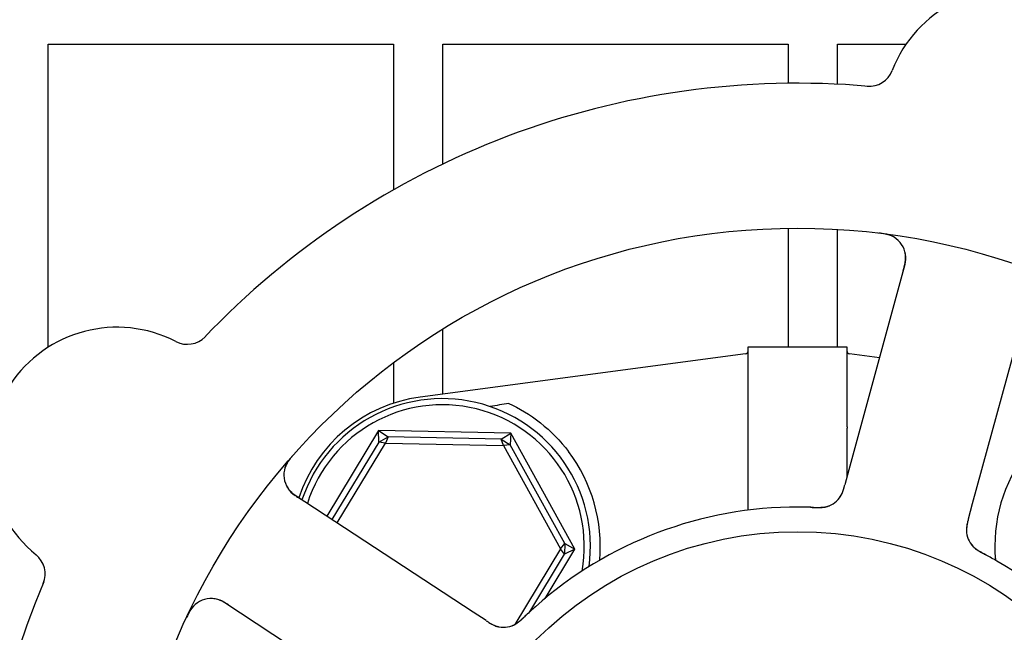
# Model space of a CAD drawing. Header units: inches. Extents: x 24 to 1128, y -94 to 748.
# Tile 556 of 573: x 747.45 to 749.95, y 559.34 to 560.9. Entities that reach past the tile are written whole.
import ezdxf

# ---------------------------------------------------------------- set-up
doc = ezdxf.new("R2010")
doc.units = ezdxf.units.IN
doc.header["$LTSCALE"] = 32
doc.header["$MEASUREMENT"] = 0
doc.layers.add('Dimension (ANSI)', color=7, linetype='Continuous', lineweight=25)
doc.layers.add('Visible (ANSI)', color=7, linetype='Continuous', lineweight=30)
doc.styles.add('Note Text (ANSI)', font='tahoma.ttf')
doc.dimstyles.new('Architectural (ANSI)', dxfattribs={"dimscale": 32, "dimtxt": 0.125, "dimasz": 0.098425, "dimexe": 0.125, "dimexo": 0.0625, "dimgap": 0.031496, "dimtad": 0, "dimtih": 1, "dimtoh": 1, "dimdec": 4, "dimrnd": 1e-08, "dimzin": 3, "dimdsep": 46, "dimlunit": 4, "dimtxsty": 'Note Text (ANSI)', "dimcen": 0.09, "dimdle": 0.393701, "dimclrd": 256, "dimclre": 256, "dimclrt": 256, "dimadec": 0, "dimazin": 3, "dimtfac": 0.96, "dimtofl": 0, "dimtmove": 0, "dimatfit": 3, "dimfxl": 1, "dimfrac": 2, "dimtolj": 1, "dimtzin": 12, "dimlwd": -1, "dimlwe": -1, "dimarcsym": 0})

# ---------------------------------------------------------------- blocks, each defined once
blk = doc.blocks.new('*D17')
at = {"layer": 'Defpoints', "color": 0, "transparency": 16777216}
for p in [(730.3834, 595.849), (730.3834, 463.849), (818.5852, 463.849)]:
    blk.add_point(p, dxfattribs=at)
at = {"layer": 'Dimension (ANSI)', "transparency": 16777216}
for p, q in [((732.3834, 595.849), (822.5852, 595.849)), ((818.5852, 592.6994), (818.5852, 532.9388)), ((818.5852, 466.9986), (818.5852, 526.7592)), ((732.3834, 463.849), (822.5852, 463.849))]:
    blk.add_line(p, q, dxfattribs=at)
for points in [[(818.0603, 592.6994), (819.1102, 592.6994), (818.5852, 595.849)], [(818.0603, 466.9986), (819.1102, 466.9986), (818.5852, 463.849)]]:
    blk.add_solid(points, dxfattribs=at)
at = {"layer": 'Dimension (ANSI)', "transparency": 16777216, "insert": (811.8532, 531.9309), "char_height": 4, "attachment_point": 1, "style": 'Note Text (ANSI)'}
blk.add_mtext('\\A1;11\'-0"', dxfattribs=at)

msp = doc.modelspace()

# ---------------------------------------------------------------- linework, layer by layer
at = {"layer": 'Visible (ANSI)'}
for p, q in [((747.52589, 560.06685), (747.52589, 560.83527)), ((747.52589, 560.83527), (748.40089, 560.83527)), ((748.40089, 560.83527), (748.40089, 560.46619)), ((748.52589, 560.53161), (748.52589, 560.83527)), ((748.52589, 560.83527), (749.40089, 560.83527)), ((749.40089, 560.83527), (749.40089, 560.73638)), ((749.52589, 560.73406), (749.52589, 560.83527)), ((749.52589, 560.83527), (749.69984, 560.83527)), ((749.40089, 560.36885), (749.40089, 560.06777)), ((749.52589, 560.06777), (749.52589, 560.36603)), ((749.69706, 560.27638), (749.55512, 559.75606)), ((749.86867, 559.67053), (750.0106, 560.19085)), ((748.52589, 559.94808), (748.52589, 560.11313)), ((749.2932, 560.05022), (748.46832, 559.94041)), ((749.29999, 559.89416), (749.29999, 560.06777)), ((749.29999, 560.06777), (749.54999, 560.06777)), ((749.54999, 560.06777), (749.54999, 559.89416)), ((749.63261, 560.04013), (749.55677, 560.05022)), ((748.40089, 560.02782), (748.40089, 559.925)), ((748.36312, 559.85548), (748.23182, 559.63836)), ((748.36312, 559.85548), (748.38744, 559.83936)), ((748.36373, 559.82631), (748.36312, 559.85548)), ((748.69863, 559.84868), (748.36312, 559.85548)), ((748.67367, 559.83356), (748.69863, 559.84868)), ((748.69863, 559.84868), (748.69683, 559.81955)), ((748.8605, 559.55471), (748.69863, 559.84868)), ((749.29971, 559.65364), (749.29971, 559.86206)), ((749.55026, 559.73824), (749.55026, 559.86206)), ((748.36373, 559.82631), (748.2449, 559.62978)), ((748.25797, 559.62121), (748.38052, 559.82387)), ((748.36373, 559.82631), (748.38744, 559.83936)), ((748.38052, 559.82387), (748.36373, 559.82631)), ((748.38744, 559.83936), (748.38052, 559.82387)), ((748.38052, 559.82387), (748.67996, 559.8178)), ((748.67367, 559.83356), (748.38744, 559.83936)), ((748.67367, 559.83356), (748.69683, 559.81955)), ((748.67996, 559.8178), (748.67367, 559.83356)), ((748.69683, 559.81955), (748.67996, 559.8178)), ((748.67996, 559.8178), (748.82442, 559.55545)), ((748.83493, 559.56877), (748.69683, 559.81955)), ((749.55512, 559.75606), (749.54462, 559.71756)), ((748.60246, 559.39529), (748.15147, 559.69106)), ((749.85817, 559.63206), (749.86867, 559.67053)), ((748.82442, 559.55545), (748.70871, 559.36408)), ((748.78506, 559.42995), (748.8605, 559.55471)), ((748.82442, 559.55545), (748.83493, 559.56877)), ((748.83438, 559.54171), (748.82442, 559.55545)), ((748.83493, 559.56877), (748.83438, 559.54171)), ((748.8605, 559.55471), (748.83438, 559.54171)), ((748.83493, 559.56877), (748.8605, 559.55471)), ((748.74615, 559.39581), (748.83438, 559.54171)), ((747.97323, 559.41929), (748.42422, 559.12352)), ((748.63581, 559.37341), (748.60246, 559.39529))]:
    msp.add_line(p, q, dxfattribs=at)
for radius in [1.7075, 0.9375]:
    msp.add_circle((749.42499, 558.66152), radius, dxfattribs=at)
for centre, radius, start, end in [((749.96777, 560.65131), 0.325, 350.66113, 158.82247), ((749.60644, 560.7913), 0.0625, 265.1302, 338.82247), ((749.42499, 558.66152), 2.075, 84.99965, 136.48395), ((749.63676, 560.29283), 0.0625, 344.7418, 82.60325), ((747.70031, 559.79262), 0.325, 62.66113, 230.82247), ((747.87827, 560.13684), 0.0625, 242.66113, 316.3534), ((749.29217, 560.05797), 0.00781, 277.58266, 0), ((749.5578, 560.05797), 0.00781, 180, 262.41734), ((748.51781, 559.56869), 0.375, 97.58266, 161.98149), ((748.52499, 559.56152), 0.375, 352.17396, 161.65611), ((748.52499, 559.56152), 0.35938, 350.02465, 162.32065), ((748.52499, 559.56152), 0.4, 355.00108, 37.02739), ((750.32499, 559.56152), 0.4, 142.97261, 184.99892), ((748.18574, 559.74332), 0.0625, 138.88035, 236.7418), ((749.48119, 559.72253), 0.0625, 287.2706, 328.30345), ((749.42499, 558.66152), 1, 89.83299, 131.65061), ((749.91533, 559.6041), 0.0625, 182.31583, 222.22862), ((747.45551, 559.49223), 0.0625, 337.1302, 50.82247), ((749.42499, 558.66152), 1, 17.83299, 59.65061), ((749.42499, 558.66152), 2.075, 156.99965, 208.48395), ((747.93896, 559.36703), 0.0625, 56.7418, 154.60325), ((748.68006, 559.41914), 0.0625, 254.31583, 294.22862)]:
    msp.add_arc(centre, radius, start, end, dxfattribs=at)
msp.add_ellipse((751.53481, 560.15947), major_axis=(-4.33091, -0.57653), ratio=0.0429148, start_param=5.4224411, end_param=5.4369311, dxfattribs=at)
for points, knots in [([(749.67035, 560.34553), (749.66987, 560.34583), (749.66925, 560.34619), (749.66707, 560.34741), (749.6653, 560.34831), (749.66155, 560.34987), (749.65986, 560.35051), (749.6557, 560.35189), (749.65308, 560.35263), (749.64808, 560.35383), (749.64568, 560.35433), (749.64066, 560.35524), (749.63801, 560.35564), (749.63383, 560.3562), (749.63224, 560.35639), (749.63062, 560.35659)], [0.10313051, 0.10313051, 0.10313051, 0.10313051, 0.11603195, 0.11603195, 0.14472133, 0.14472133, 0.16305354, 0.16305354, 0.18481804, 0.18481804, 0.20320409, 0.20320409, 0.22373688, 0.22373688, 0.23709217, 0.23709217, 0.23709217, 0.23709217]), ([(749.69272, 560.26047), (749.69288, 560.26107), (749.69305, 560.26167), (749.69358, 560.26364), (749.69395, 560.26501), (749.69567, 560.27155), (749.69683, 560.27661), (749.6982, 560.28468), (749.69858, 560.28807), (749.69903, 560.29664), (749.69858, 560.30182), (749.69798, 560.30535), (749.69791, 560.3057), (749.69786, 560.30601)], [0, 0, 0, 0, 0.00480624, 0.00480624, 0.01589597, 0.01589597, 0.05833405, 0.05833405, 0.09384638, 0.09384638, 0.15340885, 0.15340885, 0.16065924, 0.16065924, 0.16065924, 0.16065924]), ([(748.69285, 559.92459), (748.71859, 559.91269), (748.74679, 559.8961), (748.79951, 559.85435), (748.82408, 559.82924), (748.84432, 559.80239)], [0.44734115, 0.44734115, 0.44734115, 0.44734115, 0.70623872, 0.70623872, 0.9622765, 0.9622765, 0.9622765, 0.9622765]), ([(749.29971, 559.86206), (749.29971, 559.86215), (749.29971, 559.86224), (749.29971, 559.8626), (749.29971, 559.86287), (749.29971, 559.86354), (749.29971, 559.86395), (749.29971, 559.86553), (749.29972, 559.8667), (749.29975, 559.87055), (749.29978, 559.87306), (749.29984, 559.87717), (749.29986, 559.87845), (749.29988, 559.87969)], [0.065326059, 0.065326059, 0.065326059, 0.065326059, 0.065886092, 0.065886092, 0.067505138, 0.067505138, 0.069967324, 0.069967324, 0.077104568, 0.077104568, 0.093330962, 0.093330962, 0.101340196, 0.101340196, 0.101340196, 0.101340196]), ([(749.55009, 559.87969), (749.55015, 559.87553), (749.55022, 559.87109), (749.55025, 559.86552), (749.55026, 559.86483), (749.55026, 559.86376), (749.55026, 559.86339), (749.55026, 559.86278), (749.55026, 559.86255), (749.55026, 559.86223), (749.55026, 559.86214), (749.55026, 559.86206)], [0.027184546, 0.027184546, 0.027184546, 0.027184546, 0.056924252, 0.056924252, 0.061161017, 0.061161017, 0.063446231, 0.063446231, 0.064876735, 0.064876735, 0.065401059, 0.065401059, 0.065401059, 0.065401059]), ([(748.14813, 559.79518), (748.14759, 559.79457), (748.14705, 559.79396), (748.14479, 559.79139), (748.14302, 559.78934), (748.13985, 559.78546), (748.13844, 559.78364), (748.13546, 559.7796), (748.1339, 559.7773), (748.13155, 559.77355), (748.13065, 559.77198), (748.12905, 559.76897), (748.12836, 559.76753), (748.1271, 559.76464), (748.12655, 559.7632), (748.12593, 559.7614), (748.12577, 559.76087), (748.12564, 559.76044)], [0, 0, 0, 0, 0.00673636, 0.00673636, 0.02806078, 0.02806078, 0.0453371, 0.0453371, 0.06652159, 0.06652159, 0.08352225, 0.08352225, 0.10158901, 0.10158901, 0.12223493, 0.12223493, 0.13206643, 0.13206643, 0.13206643, 0.13206643]), ([(748.13098, 559.71321), (748.13131, 559.71263), (748.13173, 559.71191), (748.13354, 559.70906), (748.13499, 559.70703), (748.13951, 559.70182), (748.14258, 559.69877), (748.14897, 559.69336), (748.15212, 559.69095), (748.15694, 559.68756), (748.15841, 559.68656), (748.16163, 559.68439), (748.16343, 559.68322), (748.1652, 559.68206)], [0.11682073, 0.11682073, 0.11682073, 0.11682073, 0.13209763, 0.13209763, 0.17640845, 0.17640845, 0.22121697, 0.22121697, 0.25582457, 0.25582457, 0.27005755, 0.27005755, 0.2865375, 0.2865375, 0.2865375, 0.2865375]), ([(749.5303, 559.68386), (749.53047, 559.68409), (749.53065, 559.68433), (749.53134, 559.68526), (749.53188, 559.68601), (749.53335, 559.6882), (749.53429, 559.68974), (749.53687, 559.69442), (749.53841, 559.69785), (749.54077, 559.70422), (749.5417, 559.70717), (749.54253, 559.71001)], [0.094581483, 0.094581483, 0.094581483, 0.094581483, 0.09763665, 0.09763665, 0.105884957, 0.105884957, 0.120706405, 0.120706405, 0.149461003, 0.149461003, 0.172558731, 0.172558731, 0.172558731, 0.172558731]), ([(749.53385, 559.68885), (749.53385, 559.68885), (749.53385, 559.68886), (749.53387, 559.68888), (749.53391, 559.68894), (749.53408, 559.68922), (749.53425, 559.68949), (749.53501, 559.69075), (749.53598, 559.69245), (749.53717, 559.69491), (749.53746, 559.69554), (749.53902, 559.69905), (749.54017, 559.70223), (749.54192, 559.70791), (749.54244, 559.70969), (749.54323, 559.7125), (749.5435, 559.71347), (749.54405, 559.71546), (749.54433, 559.71649), (749.5446, 559.7175)], [0.05598665, 0.05598665, 0.05598665, 0.05598665, 0.056873, 0.056873, 0.0600697, 0.0600697, 0.06858048, 0.06858048, 0.09786866, 0.09786866, 0.10758076, 0.10758076, 0.14991048, 0.14991048, 0.16694482, 0.16694482, 0.17567446, 0.17567446, 0.18444701, 0.18444701, 0.18444701, 0.18444701]), ([(749.46549, 559.66069), (749.45751, 559.66101), (749.44622, 559.66134), (749.43629, 559.66145), (749.43339, 559.66148), (749.43057, 559.6615), (749.4279, 559.66151)], [0.48416631, 0.48416631, 0.48416631, 0.48416631, 0.88318571, 0.88318571, 0.88318571, 1, 1, 1, 1]), ([(749.45739, 559.66099), (749.46066, 559.66088), (749.4639, 559.66076), (749.46988, 559.66063), (749.47261, 559.66059), (749.47771, 559.66063), (749.48012, 559.66069), (749.48405, 559.66087), (749.48566, 559.66098), (749.48918, 559.66127), (749.491, 559.66148), (749.49425, 559.66193), (749.49567, 559.66218), (749.49891, 559.66285), (749.50051, 559.66327), (749.50327, 559.66411), (749.5045, 559.66456), (749.50553, 559.66496)], [0, 0, 0, 0, 0.02532919, 0.02532919, 0.04592781, 0.04592781, 0.06431613, 0.06431613, 0.07801539, 0.07801539, 0.09688899, 0.09688899, 0.1175537, 0.1175537, 0.15067695, 0.15067695, 0.17984281, 0.17984281, 0.17984281, 0.17984281]), ([(749.4655, 559.66069), (749.46641, 559.66066), (749.4673, 559.66062), (749.46912, 559.66055), (749.47003, 559.66051), (749.47338, 559.6604), (749.47588, 559.66034), (749.48078, 559.66034), (749.48324, 559.6604), (749.48693, 559.66062), (749.48832, 559.66074), (749.49153, 559.66108), (749.49323, 559.66135), (749.49583, 559.66184), (749.49685, 559.66207), (749.49881, 559.66257), (749.49975, 559.66284), (749.50045, 559.66306), (749.50057, 559.6631), (749.50057, 559.6631)], [0, 0, 0, 0, 0.00712604, 0.00712604, 0.01419238, 0.01419238, 0.03284312, 0.03284312, 0.05207098, 0.05207098, 0.06472354, 0.06472354, 0.08419423, 0.08419423, 0.09866358, 0.09866358, 0.11516786, 0.11516786, 0.12167905, 0.12167905, 0.12167905, 0.12167905]), ([(749.85813, 559.6319), (749.85787, 559.63096), (749.85761, 559.63001), (749.85712, 559.62818), (749.85687, 559.62728), (749.85618, 559.62465), (749.85575, 559.62298), (749.85509, 559.62027), (749.85484, 559.61919), (749.85394, 559.61506), (749.8535, 559.61244), (749.85302, 559.60841), (749.85287, 559.60638), (749.85284, 559.60335), (749.85285, 559.60252), (749.85289, 559.60131), (749.85291, 559.60085), (749.85292, 559.60064), (749.85292, 559.60062), (749.85292, 559.60062)], [0, 0, 0, 0, 0.00805947, 0.00805947, 0.01607833, 0.01607833, 0.0318321, 0.0318321, 0.04288224, 0.04288224, 0.07619177, 0.07619177, 0.108399, 0.108399, 0.1204764, 0.1204764, 0.12953115, 0.12953115, 0.13163232, 0.13163232, 0.13163232, 0.13163232]), ([(749.85602, 559.62403), (749.85577, 559.62302), (749.85552, 559.62199), (749.85458, 559.61794), (749.85397, 559.61481), (749.85318, 559.60886), (749.85297, 559.60598), (749.85295, 559.60152), (749.85301, 559.59983), (749.85319, 559.59755), (749.85326, 559.59687), (749.85335, 559.5961), (749.85336, 559.59596), (749.85338, 559.59582)], [0.01683363, 0.01683363, 0.01683363, 0.01683363, 0.024996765, 0.024996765, 0.048690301, 0.048690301, 0.071674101, 0.071674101, 0.086017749, 0.086017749, 0.092484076, 0.092484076, 0.093980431, 0.093980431, 0.093980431, 0.093980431]), ([(749.865, 559.56704), (749.86533, 559.56662), (749.86567, 559.56619), (749.86665, 559.56501), (749.86734, 559.56421), (749.86856, 559.56294), (749.86889, 559.5626), (749.87021, 559.56129), (749.87139, 559.56019), (749.87405, 559.55794), (749.87542, 559.55685), (749.87806, 559.55488), (749.87923, 559.55404), (749.8826, 559.55173), (749.88503, 559.55016), (749.88965, 559.54735), (749.89183, 559.54607), (749.89686, 559.54322), (749.89971, 559.54166), (749.90324, 559.53974), (749.90393, 559.53936), (749.90461, 559.53899)], [0.13529988, 0.13529988, 0.13529988, 0.13529988, 0.1504163, 0.1504163, 0.17862375, 0.17862375, 0.18801437, 0.18801437, 0.21370501, 0.21370501, 0.23365386, 0.23365386, 0.24706172, 0.24706172, 0.26969875, 0.26969875, 0.28871804, 0.28871804, 0.31389264, 0.31389264, 0.31994869, 0.31994869, 0.31994869, 0.31994869]), ([(749.86847, 559.56273), (749.86847, 559.56273), (749.86852, 559.56268), (749.86878, 559.56239), (749.8691, 559.56204), (749.87001, 559.56109), (749.87065, 559.56045), (749.8727, 559.55852), (749.87433, 559.55712), (749.87747, 559.55473), (749.87884, 559.55375), (749.8814, 559.55204), (749.88253, 559.55131), (749.88556, 559.54944), (749.88755, 559.54828), (749.8917, 559.54595), (749.8939, 559.54477), (749.8965, 559.54337), (749.89699, 559.54311), (749.89747, 559.54285)], [0.07093315, 0.07093315, 0.07093315, 0.07093315, 0.07636583, 0.07636583, 0.08666451, 0.08666451, 0.09983227, 0.09983227, 0.12422952, 0.12422952, 0.14000403, 0.14000403, 0.15098747, 0.15098747, 0.16837574, 0.16837574, 0.18725581, 0.18725581, 0.19162474, 0.19162474, 0.19162474, 0.19162474]), ([(749.93026, 559.52448), (749.92197, 559.52933), (749.91154, 559.53522), (749.90295, 559.53989), (749.90099, 559.54096), (749.89919, 559.54193), (749.89755, 559.54281)], [0, 0, 0, 0, 0.41999651, 0.41999651, 0.41999651, 0.51583384, 0.51583384, 0.51583384, 0.51583384]), ([(747.98702, 559.41025), (747.9865, 559.41059), (747.98598, 559.41093), (747.98427, 559.41205), (747.98308, 559.41282), (747.9774, 559.41648), (747.97295, 559.41915), (747.96569, 559.42294), (747.96258, 559.42436), (747.95458, 559.42743), (747.94951, 559.4286), (747.94596, 559.42912), (747.94561, 559.42917), (747.9453, 559.42921)], [0, 0, 0, 0, 0.00480624, 0.00480624, 0.01589597, 0.01589597, 0.05833406, 0.05833406, 0.09384639, 0.09384639, 0.15340885, 0.15340885, 0.16065924, 0.16065924, 0.16065924, 0.16065924]), ([(747.89921, 559.41526), (747.89878, 559.4149), (747.89824, 559.41442), (747.89642, 559.41272), (747.89501, 559.41131), (747.89237, 559.40824), (747.89123, 559.40682), (747.88864, 559.40329), (747.88712, 559.40103), (747.88444, 559.39665), (747.88322, 559.39451), (747.88081, 559.39002), (747.87961, 559.38763), (747.87778, 559.38382), (747.87711, 559.38237), (747.87642, 559.38089)], [0.10313051, 0.10313051, 0.10313051, 0.10313051, 0.11603194, 0.11603194, 0.14472132, 0.14472132, 0.16305353, 0.16305353, 0.18481803, 0.18481803, 0.20320409, 0.20320409, 0.22373688, 0.22373688, 0.23709216, 0.23709216, 0.23709216, 0.23709216]), ([(748.7604, 559.40873), (748.75322, 559.40234), (748.7444, 559.39425), (748.7373, 559.38752), (748.73568, 559.38599), (748.7342, 559.38457), (748.73285, 559.38329)], [0, 0, 0, 0, 0.41999651, 0.41999651, 0.41999651, 0.51583384, 0.51583384, 0.51583384, 0.51583384]), ([(748.63595, 559.37332), (748.63676, 559.37279), (748.63758, 559.37225), (748.63917, 559.37121), (748.63995, 559.3707), (748.64223, 559.36923), (748.64369, 559.3683), (748.64607, 559.36684), (748.64702, 559.36627), (748.65066, 559.36414), (748.65302, 559.36291), (748.6567, 559.36121), (748.65859, 559.36044), (748.66146, 559.35947), (748.66225, 559.35923), (748.66342, 559.35889), (748.66386, 559.35877), (748.66406, 559.35871), (748.66409, 559.35871), (748.66409, 559.35871)], [0, 0, 0, 0, 0.00805947, 0.00805947, 0.01607833, 0.01607833, 0.0318321, 0.0318321, 0.04288224, 0.04288224, 0.07619177, 0.07619177, 0.108399, 0.108399, 0.12047641, 0.12047641, 0.12953115, 0.12953115, 0.13163232, 0.13163232, 0.13163232, 0.13163232]), ([(748.69975, 559.35982), (748.70025, 559.36), (748.70077, 559.36019), (748.7022, 559.36076), (748.70317, 559.36117), (748.70475, 559.36194), (748.70517, 559.36214), (748.70683, 559.363), (748.70824, 559.36378), (748.7112, 559.36561), (748.71266, 559.36657), (748.71535, 559.36848), (748.71651, 559.36934), (748.71975, 559.37182), (748.722, 559.37365), (748.7261, 559.37717), (748.72799, 559.37886), (748.73225, 559.38275), (748.73462, 559.38499), (748.73754, 559.38775), (748.7381, 559.38829), (748.73867, 559.38882)], [0.13529989, 0.13529989, 0.13529989, 0.13529989, 0.15041637, 0.15041637, 0.17862377, 0.17862377, 0.18801437, 0.18801437, 0.21370501, 0.21370501, 0.23365387, 0.23365387, 0.24706173, 0.24706173, 0.26969876, 0.26969876, 0.28871805, 0.28871805, 0.31389266, 0.31389266, 0.3199487, 0.3199487, 0.3199487, 0.3199487]), ([(748.70492, 559.36178), (748.70492, 559.36178), (748.70499, 559.36181), (748.70535, 559.36197), (748.70578, 559.36217), (748.70696, 559.36274), (748.70777, 559.36315), (748.71024, 559.36451), (748.71206, 559.36562), (748.71531, 559.36787), (748.71667, 559.36887), (748.71909, 559.37078), (748.72013, 559.37163), (748.72284, 559.37393), (748.72456, 559.37547), (748.72806, 559.37869), (748.72987, 559.38042), (748.732, 559.38247), (748.73239, 559.38284), (748.73279, 559.38323)], [0.07093315, 0.07093315, 0.07093315, 0.07093315, 0.07636583, 0.07636583, 0.08666451, 0.08666451, 0.09983228, 0.09983228, 0.12422953, 0.12422953, 0.14000404, 0.14000404, 0.15098747, 0.15098747, 0.16837574, 0.16837574, 0.18725582, 0.18725582, 0.19162474, 0.19162474, 0.19162474, 0.19162474]), ([(748.64278, 559.36889), (748.64366, 559.36833), (748.64456, 559.36778), (748.64812, 559.36564), (748.65091, 559.36409), (748.65632, 559.3615), (748.659, 559.36041), (748.66324, 559.35901), (748.66486, 559.35855), (748.66708, 559.35802), (748.66775, 559.35787), (748.66851, 559.35771), (748.66865, 559.35769), (748.66879, 559.35766)], [0.016833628, 0.016833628, 0.016833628, 0.016833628, 0.024996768, 0.024996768, 0.048690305, 0.048690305, 0.071674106, 0.071674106, 0.086017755, 0.086017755, 0.092484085, 0.092484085, 0.093980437, 0.093980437, 0.093980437, 0.093980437])]:
    msp.add_open_spline(points, degree=3, knots=knots, dxfattribs=at)
for points in [[(749.29988, 559.87969), (749.29995, 559.88452), (749.29999, 559.88934), (749.29999, 559.89416)], [(749.54999, 559.89416), (749.54999, 559.88918), (749.55002, 559.88435), (749.55009, 559.87969)]]:
    msp.add_open_spline(points, degree=3, dxfattribs=at)

# ---------------------------------------------------------------- dimensions: what is measured, and where the dimension line sits
at = {"layer": 'Dimension (ANSI)'}
dim = msp.add_linear_dim(base=(818.58524, 463.84902), p1=(730.38339, 595.84902), p2=(730.38339, 463.84902), angle=90, dimstyle='Architectural (ANSI)', override={"dimgap": 0.031496, "dimdec": 4, "dimlfac": 1, "dimtol": 0, "dimlim": 0, "dimtp": 0, "dimtm": 0, "dimtdec": 2, "dimatfit": 1}, dxfattribs=at)
dim.commit()
dim.dimension.update_dxf_attribs({"geometry": '*D17', "text_midpoint": (818.58524, 529.84902), "dimtype": 160})

doc.saveas('drawing.dxf')
